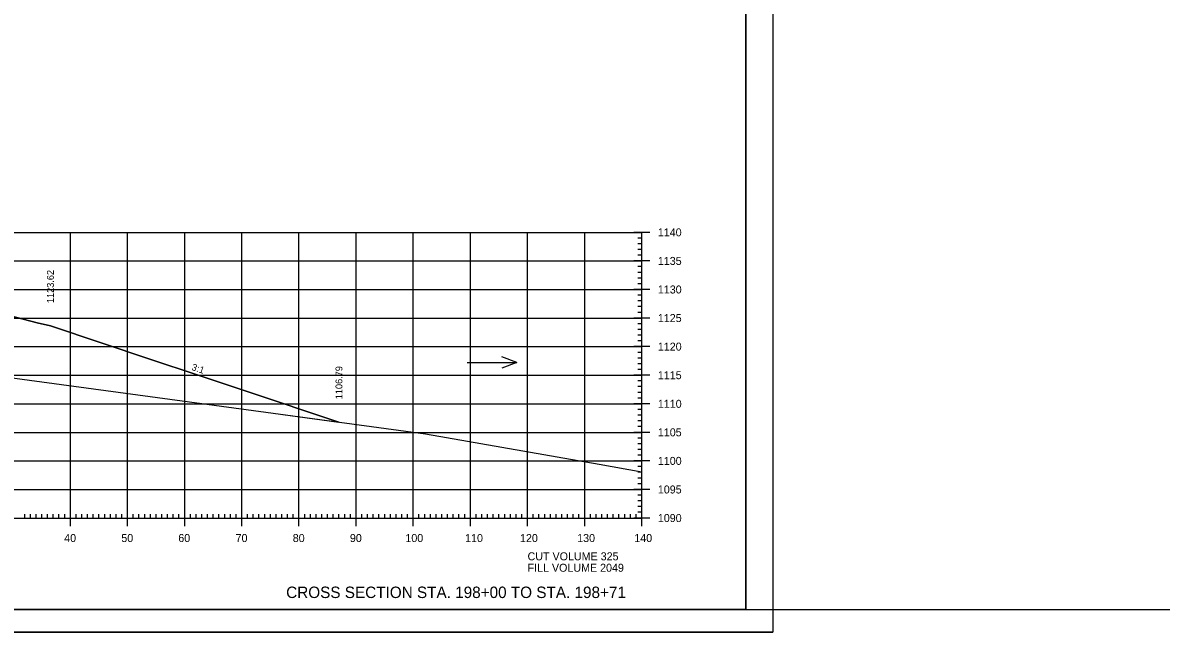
# Model space of a CAD drawing. Extents: x 1322838 to 1324533, y 339903 to 351025.
# Drawn here: x 1323735.4 to 1323934.6, y 350385.3 to 350491.9 of the extents above; entities that cross this region are included whole.
import ezdxf

# ---------------------------------------------------------------- set-up
doc = ezdxf.new("R2010")
doc.units = 0
for name, color, linetype in [('R_Axis', 7, 'Continuous'), ('R_Axis Annot', 7, 'Continuous'), ('R_Draft', 7, 'Continuous'), ('R_Exist Surface', 7, 'Continuous'), ('R_Fin Surface', 7, 'Continuous'), ('R_Fin Surface Annot', 7, 'Continuous'), ('R_Grid', 7, 'Continuous'), ('R_No Plot', 7, 'Continuous'), ('R_Water Annot', 7, 'Continuous')]:
    doc.layers.add(name, color=color, linetype=linetype)

msp = doc.modelspace()

# ---------------------------------------------------------------- linework, layer by layer
at = {"layer": 'R_Axis'}
for p, q in [((1323845.12, 350455.25), (1323842.32, 350455.25)), ((1323843.72, 350405.25), (1323843.72, 350455.25)), ((1323843.72, 350454.25), (1323843.02, 350454.25)), ((1323843.72, 350453.25), (1323843.02, 350453.25)), ((1323843.72, 350452.25), (1323843.02, 350452.25)), ((1323843.72, 350451.25), (1323843.02, 350451.25)), ((1323845.12, 350450.25), (1323842.32, 350450.25)), ((1323843.72, 350449.25), (1323843.02, 350449.25)), ((1323843.72, 350448.25), (1323843.02, 350448.25)), ((1323843.72, 350447.25), (1323843.02, 350447.25)), ((1323845.12, 350445.25), (1323842.32, 350445.25)), ((1323843.72, 350446.25), (1323843.02, 350446.25)), ((1323843.72, 350444.25), (1323843.02, 350444.25)), ((1323843.72, 350443.25), (1323843.02, 350443.25)), ((1323843.72, 350442.25), (1323843.02, 350442.25)), ((1323843.72, 350441.25), (1323843.02, 350441.25)), ((1323845.12, 350440.25), (1323842.32, 350440.25)), ((1323843.72, 350439.25), (1323843.02, 350439.25)), ((1323843.72, 350438.25), (1323843.02, 350438.25)), ((1323843.72, 350437.25), (1323843.02, 350437.25)), ((1323845.12, 350435.25), (1323842.32, 350435.25)), ((1323843.72, 350436.25), (1323843.02, 350436.25)), ((1323843.72, 350434.25), (1323843.02, 350434.25)), ((1323843.72, 350433.25), (1323843.02, 350433.25)), ((1323843.72, 350432.25), (1323843.02, 350432.25)), ((1323843.72, 350431.25), (1323843.02, 350431.25)), ((1323845.12, 350430.25), (1323842.32, 350430.25)), ((1323843.72, 350429.25), (1323843.02, 350429.25)), ((1323843.72, 350428.25), (1323843.02, 350428.25)), ((1323843.72, 350427.25), (1323843.02, 350427.25)), ((1323845.12, 350425.25), (1323842.32, 350425.25)), ((1323843.72, 350426.25), (1323843.02, 350426.25)), ((1323843.72, 350424.25), (1323843.02, 350424.25)), ((1323843.72, 350423.25), (1323843.02, 350423.25)), ((1323843.72, 350422.25), (1323843.02, 350422.25)), ((1323843.72, 350421.25), (1323843.02, 350421.25)), ((1323845.12, 350420.25), (1323842.32, 350420.25)), ((1323843.72, 350419.25), (1323843.02, 350419.25)), ((1323843.72, 350418.25), (1323843.02, 350418.25)), ((1323843.72, 350417.25), (1323843.02, 350417.25)), ((1323845.12, 350415.25), (1323842.32, 350415.25)), ((1323843.72, 350416.25), (1323843.02, 350416.25)), ((1323843.72, 350414.25), (1323843.02, 350414.25)), ((1323843.72, 350413.25), (1323843.02, 350413.25)), ((1323843.72, 350412.25), (1323843.02, 350412.25)), ((1323843.72, 350411.25), (1323843.02, 350411.25)), ((1323845.12, 350410.25), (1323842.32, 350410.25)), ((1323843.72, 350409.25), (1323843.02, 350409.25)), ((1323843.72, 350408.25), (1323843.02, 350408.25)), ((1323843.72, 350407.25), (1323843.02, 350407.25)), ((1323563.72, 350405.25), (1323843.72, 350405.25)), ((1323735.72, 350405.25), (1323735.72, 350405.95)), ((1323736.72, 350405.25), (1323736.72, 350405.95)), ((1323737.72, 350405.25), (1323737.72, 350405.95)), ((1323738.72, 350405.25), (1323738.72, 350405.95)), ((1323739.72, 350405.25), (1323739.72, 350405.95)), ((1323740.72, 350405.25), (1323740.72, 350405.95)), ((1323741.72, 350405.25), (1323741.72, 350405.95)), ((1323742.72, 350405.25), (1323742.72, 350405.95)), ((1323743.72, 350403.85), (1323743.72, 350406.65)), ((1323744.72, 350405.25), (1323744.72, 350405.95)), ((1323745.72, 350405.25), (1323745.72, 350405.95)), ((1323746.72, 350405.25), (1323746.72, 350405.95)), ((1323747.72, 350405.25), (1323747.72, 350405.95)), ((1323748.72, 350405.25), (1323748.72, 350405.95)), ((1323749.72, 350405.25), (1323749.72, 350405.95)), ((1323750.72, 350405.25), (1323750.72, 350405.95)), ((1323751.72, 350405.25), (1323751.72, 350405.95)), ((1323752.72, 350405.25), (1323752.72, 350405.95)), ((1323753.72, 350403.85), (1323753.72, 350406.65)), ((1323754.72, 350405.25), (1323754.72, 350405.95)), ((1323755.72, 350405.25), (1323755.72, 350405.95)), ((1323756.72, 350405.25), (1323756.72, 350405.95)), ((1323757.72, 350405.25), (1323757.72, 350405.95)), ((1323758.72, 350405.25), (1323758.72, 350405.95)), ((1323759.72, 350405.25), (1323759.72, 350405.95)), ((1323760.72, 350405.25), (1323760.72, 350405.95)), ((1323761.72, 350405.25), (1323761.72, 350405.95)), ((1323762.72, 350405.25), (1323762.72, 350405.95)), ((1323763.72, 350403.85), (1323763.72, 350406.65)), ((1323764.72, 350405.25), (1323764.72, 350405.95)), ((1323765.72, 350405.25), (1323765.72, 350405.95)), ((1323766.72, 350405.25), (1323766.72, 350405.95)), ((1323767.72, 350405.25), (1323767.72, 350405.95)), ((1323768.72, 350405.25), (1323768.72, 350405.95)), ((1323769.72, 350405.25), (1323769.72, 350405.95)), ((1323770.72, 350405.25), (1323770.72, 350405.95)), ((1323771.72, 350405.25), (1323771.72, 350405.95)), ((1323772.72, 350405.25), (1323772.72, 350405.95)), ((1323773.72, 350403.85), (1323773.72, 350406.65)), ((1323774.72, 350405.25), (1323774.72, 350405.95)), ((1323775.72, 350405.25), (1323775.72, 350405.95)), ((1323776.72, 350405.25), (1323776.72, 350405.95)), ((1323777.72, 350405.25), (1323777.72, 350405.95)), ((1323778.72, 350405.25), (1323778.72, 350405.95)), ((1323779.72, 350405.25), (1323779.72, 350405.95)), ((1323780.72, 350405.25), (1323780.72, 350405.95)), ((1323781.72, 350405.25), (1323781.72, 350405.95)), ((1323782.72, 350405.25), (1323782.72, 350405.95)), ((1323783.72, 350403.85), (1323783.72, 350406.65)), ((1323784.72, 350405.25), (1323784.72, 350405.95)), ((1323785.72, 350405.25), (1323785.72, 350405.95)), ((1323786.72, 350405.25), (1323786.72, 350405.95)), ((1323787.72, 350405.25), (1323787.72, 350405.95)), ((1323788.72, 350405.25), (1323788.72, 350405.95)), ((1323789.72, 350405.25), (1323789.72, 350405.95)), ((1323790.72, 350405.25), (1323790.72, 350405.95)), ((1323791.72, 350405.25), (1323791.72, 350405.95)), ((1323792.72, 350405.25), (1323792.72, 350405.95)), ((1323793.72, 350403.85), (1323793.72, 350406.65)), ((1323794.72, 350405.25), (1323794.72, 350405.95)), ((1323795.72, 350405.25), (1323795.72, 350405.95)), ((1323796.72, 350405.25), (1323796.72, 350405.95)), ((1323797.72, 350405.25), (1323797.72, 350405.95)), ((1323798.72, 350405.25), (1323798.72, 350405.95)), ((1323799.72, 350405.25), (1323799.72, 350405.95)), ((1323800.72, 350405.25), (1323800.72, 350405.95)), ((1323801.72, 350405.25), (1323801.72, 350405.95)), ((1323802.72, 350405.25), (1323802.72, 350405.95)), ((1323803.72, 350403.85), (1323803.72, 350406.65)), ((1323804.72, 350405.25), (1323804.72, 350405.95)), ((1323805.72, 350405.25), (1323805.72, 350405.95)), ((1323806.72, 350405.25), (1323806.72, 350405.95)), ((1323807.72, 350405.25), (1323807.72, 350405.95)), ((1323808.72, 350405.25), (1323808.72, 350405.95)), ((1323809.72, 350405.25), (1323809.72, 350405.95)), ((1323810.72, 350405.25), (1323810.72, 350405.95)), ((1323811.72, 350405.25), (1323811.72, 350405.95)), ((1323812.72, 350405.25), (1323812.72, 350405.95)), ((1323813.72, 350403.85), (1323813.72, 350406.65)), ((1323814.72, 350405.25), (1323814.72, 350405.95)), ((1323815.72, 350405.25), (1323815.72, 350405.95)), ((1323816.72, 350405.25), (1323816.72, 350405.95)), ((1323817.72, 350405.25), (1323817.72, 350405.95)), ((1323818.72, 350405.25), (1323818.72, 350405.95)), ((1323819.72, 350405.25), (1323819.72, 350405.95)), ((1323820.72, 350405.25), (1323820.72, 350405.95)), ((1323821.72, 350405.25), (1323821.72, 350405.95)), ((1323822.72, 350405.25), (1323822.72, 350405.95)), ((1323823.72, 350403.85), (1323823.72, 350406.65)), ((1323824.72, 350405.25), (1323824.72, 350405.95)), ((1323825.72, 350405.25), (1323825.72, 350405.95)), ((1323826.72, 350405.25), (1323826.72, 350405.95)), ((1323827.72, 350405.25), (1323827.72, 350405.95)), ((1323828.72, 350405.25), (1323828.72, 350405.95)), ((1323829.72, 350405.25), (1323829.72, 350405.95)), ((1323830.72, 350405.25), (1323830.72, 350405.95)), ((1323831.72, 350405.25), (1323831.72, 350405.95)), ((1323832.72, 350405.25), (1323832.72, 350405.95)), ((1323833.72, 350403.85), (1323833.72, 350406.65)), ((1323834.72, 350405.25), (1323834.72, 350405.95)), ((1323835.72, 350405.25), (1323835.72, 350405.95)), ((1323836.72, 350405.25), (1323836.72, 350405.95)), ((1323837.72, 350405.25), (1323837.72, 350405.95)), ((1323838.72, 350405.25), (1323838.72, 350405.95)), ((1323839.72, 350405.25), (1323839.72, 350405.95)), ((1323840.72, 350405.25), (1323840.72, 350405.95)), ((1323841.72, 350405.25), (1323841.72, 350405.95)), ((1323845.12, 350405.25), (1323842.32, 350405.25)), ((1323842.72, 350405.25), (1323842.72, 350405.95)), ((1323843.72, 350406.25), (1323843.02, 350406.25)), ((1323843.72, 350403.85), (1323843.72, 350406.65))]:
    msp.add_line(p, q, dxfattribs=at)
at = {"layer": 'R_Exist Surface'}
msp.add_lwpolyline([(1323733.13, 350429.83), (1323777.94, 350423.79), (1323805.85, 350419.96), (1323836.26, 350414.67), (1323843.72, 350413.31)], dxfattribs=at)
at = {"layer": 'R_Fin Surface'}
msp.add_lwpolyline([(1323636.46, 350444.45), (1323645.27, 350441.51), (1323650.62, 350439.73), (1323654.41, 350440.36), (1323659.9, 350441.28), (1323663.82, 350441.93), (1323664.85, 350441.97), (1323669.82, 350442.17), (1323671.81, 350442.21), (1323671.82, 350442.21), (1323693.94, 350442.66), (1323701.32, 350442.8), (1323719.02, 350442.45), (1323721.02, 350442.41), (1323721.44, 350442.39), (1323727.02, 350442.17), (1323733.02, 350440.67), (1323737.92, 350439.44), (1323740.22, 350438.87), (1323757.8, 350433.01), (1323765.9, 350430.31), (1323774.46, 350427.46), (1323790.71, 350422.04)], dxfattribs=at)
at = {"layer": 'R_Grid'}
for p, q in [((1323563.72, 350455.25), (1323843.72, 350455.25)), ((1323743.72, 350405.25), (1323743.72, 350455.25)), ((1323753.72, 350405.25), (1323753.72, 350455.25)), ((1323763.72, 350405.25), (1323763.72, 350455.25)), ((1323773.72, 350405.25), (1323773.72, 350455.25)), ((1323783.72, 350405.25), (1323783.72, 350455.25)), ((1323793.72, 350405.25), (1323793.72, 350455.25)), ((1323803.72, 350405.25), (1323803.72, 350455.25)), ((1323813.72, 350405.25), (1323813.72, 350455.25)), ((1323823.72, 350405.25), (1323823.72, 350455.25)), ((1323833.72, 350405.25), (1323833.72, 350455.25)), ((1323843.72, 350405.25), (1323843.72, 350455.25)), ((1323563.72, 350450.25), (1323843.72, 350450.25)), ((1323563.72, 350445.25), (1323843.72, 350445.25)), ((1323563.72, 350440.25), (1323843.72, 350440.25)), ((1323563.72, 350435.25), (1323843.72, 350435.25)), ((1323563.72, 350430.25), (1323843.72, 350430.25)), ((1323563.72, 350425.25), (1323843.72, 350425.25)), ((1323563.72, 350420.25), (1323843.72, 350420.25)), ((1323563.72, 350415.25), (1323843.72, 350415.25)), ((1323563.72, 350410.25), (1323843.72, 350410.25)), ((1323563.72, 350405.25), (1323843.72, 350405.25))]:
    msp.add_line(p, q, dxfattribs=at)
at = {"layer": 'R_No Plot'}
for p, q in [((1323861.9, 350389.25), (1323861.9, 350594.71)), ((1323545.72, 350389.25), (1324014.98, 350389.25)), ((1323861.9, 350389.25), (1323545.72, 350389.25)), ((1323533.31, 350385.27), (1323866.65, 350385.27))]:
    msp.add_line(p, q, dxfattribs=at)
for points in [[(1323533.31, 350598.6), (1323866.65, 350598.6), (1323866.65, 350385.26), (1323533.31, 350385.26)], [(1323779.64, 350594.71), (1323779.64, 350584.83), (1323815.37, 350584.83), (1323815.37, 350581.91), (1323838.57, 350581.91), (1323838.57, 350557.57), (1323861.9, 350557.57), (1323861.9, 350389.25), (1323545.72, 350389.25), (1323545.72, 350594.71)], [(1323698.46, 350441.25), (1323699.17, 350441.22), (1323701.98, 350440.87), (1323702.41, 350440.82), (1323702.95, 350440.66), (1323706.59, 350439.64), (1323708.24, 350439.05), (1323716.24, 350436.21), (1323724.51, 350432.96), (1323726.52, 350432.2), (1323727.84, 350431.68), (1323733.13, 350429.83), (1323777.94, 350423.79), (1323790.71, 350422.04), (1323774.46, 350427.46), (1323765.9, 350430.31), (1323757.8, 350433.01), (1323740.22, 350438.87), (1323737.92, 350439.44), (1323733.02, 350440.67), (1323721.02, 350440.91), (1323701.32, 350441.3)]]:
    msp.add_lwpolyline(points, close=True, dxfattribs=at)
at = {"layer": 'R_Water Annot'}
for p, q in [((1323821.86, 350432.47), (1323819.2, 350433.44)), ((1323813.17, 350432.47), (1323821.86, 350432.47)), ((1323821.86, 350432.47), (1323819.2, 350431.5))]:
    msp.add_line(p, q, dxfattribs=at)

# ---------------------------------------------------------------- texts
at = {"layer": 'R_Axis Annot'}
for s, p in [('1140', (1323846.52, 350454.55)), ('1135', (1323846.52, 350449.55)), ('1130', (1323846.52, 350444.55)), ('1125', (1323846.52, 350439.55)), ('1120', (1323846.52, 350434.55)), ('1115', (1323846.52, 350429.55)), ('1110', (1323846.52, 350424.55)), ('1105', (1323846.52, 350419.55)), ('1100', (1323846.52, 350414.55)), ('1095', (1323846.52, 350409.55)), ('1090', (1323846.52, 350404.55)), ('40', (1323742.63, 350401.05)), ('50', (1323752.63, 350401.05)), ('60', (1323762.6, 350401.05)), ('70', (1323772.63, 350401.05)), ('80', (1323782.63, 350401.05)), ('90', (1323792.63, 350401.05)), ('100', (1323802.34, 350401.05)), ('110', (1323812.79, 350401.05)), ('120', (1323822.4, 350401.05)), ('130', (1323832.4, 350401.05)), ('140', (1323842.4, 350401.05)), ('CUT VOLUME 325', (1323823.72, 350397.85)), ('FILL VOLUME 2049', (1323823.72, 350395.85))]:
    msp.add_text(s, height=1.4, dxfattribs=at).set_placement(p)
at = {"layer": 'R_Draft'}
msp.add_text('CROSS SECTION STA. 198+00 TO STA. 198+71', height=2, dxfattribs=at).set_placement((1323781.48, 350391.25))
at = {"layer": 'R_Fin Surface Annot'}
for s, rotation, p in [('1123.62', 90, (1323740.82, 350442.87)), ('3:1', 341.5654, (1323764.83, 350431.19)), ('1106.79', 90, (1323791.31, 350426.04))]:
    msp.add_text(s, height=1.2, rotation=rotation, dxfattribs=at).set_placement(p)

doc.saveas('drawing.dxf')
